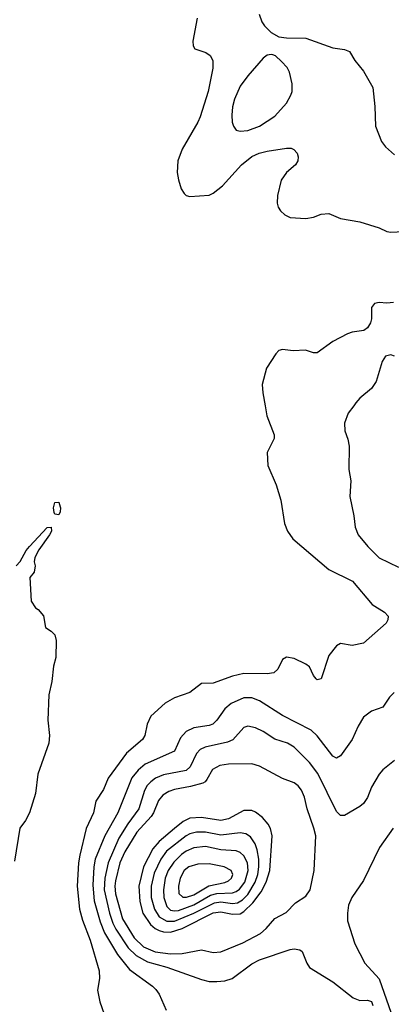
# Model space of a CAD drawing. Header units: inches. Extents: x 884549 to 1028252, y 526810 to 653624.
# Tile 932 of 1056: x 1006128 to 1008053, y 606897 to 612002. Entities that reach past the tile are written whole.
import ezdxf

# ---------------------------------------------------------------- set-up
doc = ezdxf.new("R2010")
doc.units = ezdxf.units.IN
doc.header["$MEASUREMENT"] = 0
doc.layers.add('B0600', color=7, linetype='Continuous')
doc.layers.add('B0601', color=7, linetype='Continuous')

msp = doc.modelspace()

# ---------------------------------------------------------------- linework, layer by layer
at = {"layer": 'B0600', "color": 5}
for points, elevation in [([(1007399, 610000), (1007408.2, 609948.2), (1007446.4, 609850), (1007446, 609830), (1007410, 609758), (1007412.7, 609690), (1007456.4, 609590), (1007480.4, 609510), (1007499.3, 609390), (1007514.9, 609350), (1007543.1, 609310), (1007730, 609151.8), (1007852.4, 609090), (1007953.4, 608970), (1008017.8, 608930), (1008036.5, 608910), (1008034.9, 608890), (1008026.7, 608873.3), (1007910, 608769.6), (1007850, 608757), (1007790, 608766.6), (1007770, 608756), (1007730, 608705.2), (1007690, 608584.5), (1007670, 608579.5), (1007664.6, 608584.6), (1007650, 608600.9), (1007630, 608645.6), (1007610, 608660.4), (1007550.7, 608689.3), (1007510, 608696), (1007490, 608684), (1007465.8, 608634.2), (1007443.8, 608616.2), (1007410.3, 608609.7), (1007290, 608612.4), (1007230, 608598.2), (1007130, 608561.8), (1007070, 608560.4), (1007010, 608513.6), (1006930, 608486.4), (1006881.4, 608458.6), (1006807.6, 608390), (1006789, 608350), (1006776.1, 608290), (1006764.9, 608270), (1006681.3, 608198.7), (1006585.8, 608070), (1006561.7, 608010), (1006523.2, 607950), (1006510.1, 607890), (1006472.5, 607807.5), (1006439.4, 607670), (1006432.4, 607630), (1006425.5, 607510), (1006438.3, 607390), (1006453.7, 607333.8), (1006493.7, 607230), (1006539.2, 607070), (1006540.9, 607030), (1006530.3, 606970), (1006543.1, 606910), (1006575.4, 606815.4)], 2220), ([(1007858.3, 610000), (1007830, 609961.2), (1007810.5, 609910), (1007812.7, 609870), (1007827.6, 609827.6), (1007834.9, 609790), (1007833.7, 609670), (1007843.1, 609610), (1007838.4, 609530), (1007858.7, 609430), (1007865.3, 609370), (1007881.3, 609330), (1007931.8, 609270), (1007991.1, 609211.1), (1008090, 609162.8)], 2240), ([(1006109.4, 609170), (1006130, 609193.4), (1006162.2, 609250), (1006179.1, 609270), (1006270, 609368.2), (1006290.3, 609370.3), (1006291.8, 609350), (1006282, 609330), (1006227.5, 609252.5), (1006207, 609213), (1006202.2, 609190), (1006208, 609170), (1006202.9, 609137.1), (1006180.3, 609110), (1006187.5, 608987.5), (1006210, 608952), (1006223.6, 608943.6), (1006250.9, 608910.9), (1006262, 608850), (1006291.1, 608831.1), (1006310, 608812), (1006316.9, 608783.1), (1006314.8, 608694.8), (1006302.8, 608650), (1006294, 608570), (1006278, 608502), (1006274.4, 608370), (1006283, 608290), (1006278, 608250), (1006222.4, 608090), (1006210.3, 607990), (1006179.3, 607890), (1006158.4, 607850), (1006128, 607810), (1006101.7, 607638.3)], 2180), ([(1008067.3, 608512.7), (1008043.2, 608490), (1008010, 608437.6), (1007950, 608417.4), (1007910, 608385.6), (1007881.4, 608338.6), (1007850, 608269.5), (1007790, 608184.2), (1007770, 608172.6), (1007750, 608183.8), (1007670, 608288.2), (1007638.7, 608318.7), (1007490, 608393.6), (1007370, 608470.5), (1007330, 608485.8), (1007290, 608485.6), (1007223.7, 608456.3), (1007190.9, 608429.1), (1007150, 608369.8), (1007128.9, 608350), (1007110, 608341.5), (1007030.1, 608329.9), (1006990, 608310.7), (1006961.4, 608278.6), (1006930, 608208.9), (1006778.3, 608141.7), (1006741.4, 608110), (1006709.7, 608070.3), (1006635.9, 607890), (1006569.1, 607770.9), (1006518.5, 607650), (1006511.5, 607610), (1006506.3, 607513.7), (1006513.6, 607433.6), (1006544.8, 607324.8), (1006567.9, 607267.9), (1006634.5, 607154.5), (1006696.6, 607076.6), (1006816.5, 606990), (1006833.2, 606973.2), (1006850.3, 606950), (1006887.1, 606867.1)], 2240), ([(1008070, 608161.6), (1008010, 608112.6), (1007990.8, 608089.2), (1007950, 608023), (1007930, 607969.6), (1007910, 607937.7), (1007890, 607921.5), (1007810, 607875.8), (1007790, 607875.1), (1007770, 607895.6), (1007672.9, 608092.9), (1007630, 608149.8), (1007549.8, 608230), (1007515.8, 608250), (1007450, 608270.6), (1007390, 608310.7), (1007350, 608330.7), (1007310, 608338.7), (1007290, 608332.3), (1007232.2, 608267.8), (1007203.8, 608256.2), (1007089.7, 608230.3), (1007062.5, 608217.5), (1007043.3, 608196.7), (1007011.9, 608128.1), (1006990.7, 608109.3), (1006873.8, 608086.2), (1006831.6, 608068.4), (1006806.7, 608050), (1006788.8, 608031.2), (1006774.2, 608005.8), (1006745.6, 607910), (1006688.3, 607831.7), (1006642.1, 607757.9), (1006585.9, 607630), (1006568.3, 607550), (1006564.7, 607490), (1006592.4, 607370), (1006610, 607317.1), (1006625.9, 607285.9), (1006689.6, 607189.6), (1006730.5, 607150.5), (1006790, 607116.7), (1006890, 607089.1), (1007070, 607024.7), (1007110, 607015.6), (1007150, 607014.2), (1007190, 607017.7), (1007228.6, 607031.4), (1007330, 607106.5), (1007370, 607126.5), (1007530, 607180.2), (1007550, 607184.6), (1007579.4, 607179.4), (1007591.8, 607170), (1007616, 607110), (1007630, 607087.9), (1007750, 607012.7), (1007854.9, 606930), (1007890, 606917.3), (1007930, 606918.9), (1007950.5, 606910.5), (1007957.2, 606890)], 2260), ([(1008063.2, 607810), (1007991.8, 607710), (1007910, 607539.5), (1007848.7, 607450), (1007831.8, 607410), (1007825.7, 607370), (1007826.3, 607330), (1007864.7, 607210), (1007916.5, 607110), (1007990, 607028.4), (1008053.1, 606850)], 2280)]:
    msp.add_lwpolyline(points, dxfattribs=dict(at, elevation=elevation))
for points, elevation in [([(1006330, 609435.1), (1006310, 609437.2), (1006306.5, 609446.5), (1006303.5, 609470), (1006310, 609498), (1006330, 609501), (1006332.7, 609492.7), (1006339.5, 609470), (1006337.4, 609450)], 2180), ([(1007330, 608142.7), (1007210, 608142.4), (1007164.4, 608135.6), (1007126.6, 608113.4), (1007098, 608062), (1007089.5, 608050.5), (1007076.8, 608043.2), (1007013.7, 608026.3), (1006929.1, 608010.9), (1006900.2, 607999.8), (1006870, 607980.4), (1006846.2, 607953.8), (1006821.8, 607890), (1006809.2, 607870), (1006734.6, 607790), (1006671.9, 607688.1), (1006646.1, 607630), (1006623.4, 607536.6), (1006620.9, 607510), (1006625.1, 607470), (1006659.8, 607339.8), (1006720.9, 607240.9), (1006770, 607194.4), (1006830, 607168.3), (1006910, 607157.8), (1006970, 607160.3), (1007070, 607179.2), (1007130, 607165.6), (1007170, 607168.3), (1007284.8, 607215.2), (1007375.6, 607264.4), (1007405, 607290), (1007450, 607341.8), (1007507.9, 607372.1), (1007556.6, 607423.4), (1007610, 607458), (1007632.1, 607490), (1007652.8, 607590), (1007661.9, 607770), (1007652.6, 607810), (1007616.7, 607910), (1007602.8, 607970), (1007587.2, 608007.2), (1007570, 608029.8), (1007550, 608044.5), (1007490, 608067), (1007370, 608130.7)], 2280), ([(1007330, 607902), (1007290, 607901.1), (1007210, 607858.6), (1007170, 607849.5), (1007070, 607864.6), (1007010, 607861.6), (1006975.4, 607844.6), (1006930, 607809), (1006850, 607741), (1006817.4, 607702.6), (1006769, 607610), (1006746, 607510), (1006749.8, 607430), (1006765.9, 607370), (1006805.5, 607310), (1006829.4, 607289.4), (1006850, 607279.4), (1006872.8, 607272.8), (1006910, 607271.4), (1006970, 607289.8), (1007130, 607371.1), (1007170, 607375.8), (1007230, 607363.5), (1007270, 607365.4), (1007290, 607377.6), (1007336.3, 607423.7), (1007379.4, 607480.6), (1007405.3, 607530), (1007423.3, 607590), (1007435.8, 607770), (1007427.6, 607807.6), (1007414.7, 607830), (1007385.4, 607865.4), (1007350, 607893.6)], 2320), ([(1007043.8, 607790), (1007010, 607780.7), (1006990, 607769.9), (1006889.2, 607690), (1006859.2, 607650), (1006824.1, 607575.9), (1006809.4, 607510), (1006809.7, 607450.3), (1006826, 607390), (1006851, 607351), (1006890, 607327.7), (1006930, 607327.2), (1007030, 607369.3), (1007136.8, 607423.2), (1007170, 607428.7), (1007230, 607419.2), (1007256.5, 607423.5), (1007281.9, 607438.1), (1007310, 607465.3), (1007348.1, 607530), (1007361.6, 607570), (1007367, 607610), (1007366.2, 607650), (1007357.8, 607697.8), (1007348, 607728), (1007324.2, 607764.2), (1007299.9, 607779.9), (1007270, 607786.3), (1007170, 607773.7), (1007090, 607789.2)], 2340), ([(1007090, 607714.3), (1007030, 607708.6), (1006990, 607691.1), (1006966.2, 607673.8), (1006926, 607634), (1006897.9, 607590), (1006881.3, 607550), (1006872.4, 607490), (1006874.7, 607450), (1006890, 607404.2), (1006910, 607385.2), (1006930, 607380.8), (1006950, 607383.7), (1007030, 607413.3), (1007116.6, 607463.4), (1007150, 607472.1), (1007230, 607475.4), (1007250, 607481.4), (1007266.7, 607493.3), (1007293.6, 607530), (1007311.1, 607590), (1007307.6, 607630), (1007290, 607667), (1007270, 607684.3), (1007250, 607691.8), (1007170, 607697.9)], 2360), ([(1007110, 607625), (1007050, 607623.4), (1007003.8, 607610), (1006979.3, 607590), (1006958.6, 607550), (1006950.1, 607509.9), (1006951.6, 607471.6), (1006972.9, 607452.9), (1006991.7, 607451.7), (1007030, 607464.1), (1007108.7, 607511.3), (1007191.2, 607528.8), (1007210, 607536.6), (1007226, 607550), (1007232, 607570), (1007223.4, 607590), (1007188, 607610)], 2380)]:
    msp.add_lwpolyline(points, close=True, dxfattribs=dict(at, elevation=elevation))
at = {"layer": 'B0601', "color": 5}
for points, elevation in [([(1007047.8, 612010), (1007024.9, 611890), (1007026.7, 611866.7), (1007036, 611850), (1007092.1, 611832.1), (1007115.3, 611815.3), (1007128.2, 611790), (1007128.7, 611750), (1007103.9, 611630), (1007062.5, 611497.5), (1007051.4, 611470), (1006969, 611330), (1006946.7, 611270), (1006944, 611210), (1006950, 611171.3), (1006965, 611124.9), (1006980.3, 611100.2), (1006990.3, 611090.3), (1007010, 611085.3), (1007110, 611092.7), (1007130, 611101.5), (1007179.5, 611140.5), (1007277.2, 611250), (1007330, 611292.9), (1007369.5, 611310), (1007410, 611319.8), (1007510, 611335.6), (1007534.9, 611334.9), (1007548.5, 611328.5), (1007564.9, 611310), (1007570.3, 611290.3), (1007568.4, 611270), (1007557.6, 611250), (1007510.4, 611210), (1007482.4, 611170), (1007463, 611090), (1007462, 611050), (1007467.3, 611030), (1007478.8, 611010), (1007501, 610990), (1007530, 610976.3), (1007610, 610970.5), (1007650, 610978), (1007690, 610993.4), (1007730, 610997.3), (1007790.5, 610970.5), (1007890, 610953.4), (1007990, 610922.4), (1008030, 610903.2), (1008050, 610900.2), (1008150, 610904.6)], 2220), ([(1007368.4, 612030), (1007381.8, 611990), (1007396.1, 611970), (1007430, 611936.1), (1007470, 611912.7), (1007510, 611907), (1007610, 611905.5), (1007750, 611856.4), (1007810, 611848), (1007837.3, 611837.3), (1007864.9, 611790), (1007910, 611734), (1007957, 611650), (1007968.5, 611551.5), (1007972.2, 611450), (1008003.1, 611370), (1008022.6, 611342.7), (1008070, 611300.4)], 2240), ([(1008064.7, 610535.3), (1008030, 610531.4), (1007990, 610534.6), (1007967, 610530), (1007950.3, 610510), (1007950.2, 610450), (1007945.3, 610430), (1007930, 610403.5), (1007910.4, 610390), (1007850, 610381.6), (1007826.5, 610373.5), (1007750, 610333.6), (1007670, 610274.8), (1007650, 610274.2), (1007609.1, 610289.1), (1007544.5, 610284.5), (1007490, 610292), (1007470, 610286), (1007454.9, 610270), (1007405.8, 610194.2), (1007385, 610110), (1007387.2, 610067.2), (1007399, 610000)], 2220), ([(1008070, 610257.6), (1008050, 610264.4), (1008023.5, 610256.5), (1008006.3, 610230), (1007974.1, 610125.9), (1007950, 610089.3), (1007890, 610039.3), (1007870, 610016), (1007858.3, 610000)], 2240)]:
    msp.add_lwpolyline(points, dxfattribs=dict(at, elevation=elevation))
at = {"layer": 'B0601', "color": 5, "elevation": 2240}
msp.add_lwpolyline([(1007430, 611822), (1007410, 611817.7), (1007390, 611803.1), (1007309.2, 611710), (1007270, 611657.7), (1007240.9, 611590), (1007231.1, 611550), (1007227.2, 611507.2), (1007229.1, 611470), (1007235.3, 611450), (1007250, 611428.5), (1007270, 611423.1), (1007310, 611426.5), (1007371.2, 611450), (1007450, 611501.6), (1007510, 611569.1), (1007533, 611610), (1007539, 611630), (1007540.3, 611670), (1007525.7, 611730), (1007513, 611753), (1007485.1, 611785.1), (1007453.6, 611813.6), (1007439.5, 611819.5)], close=True, dxfattribs=at)

doc.saveas('drawing.dxf')
